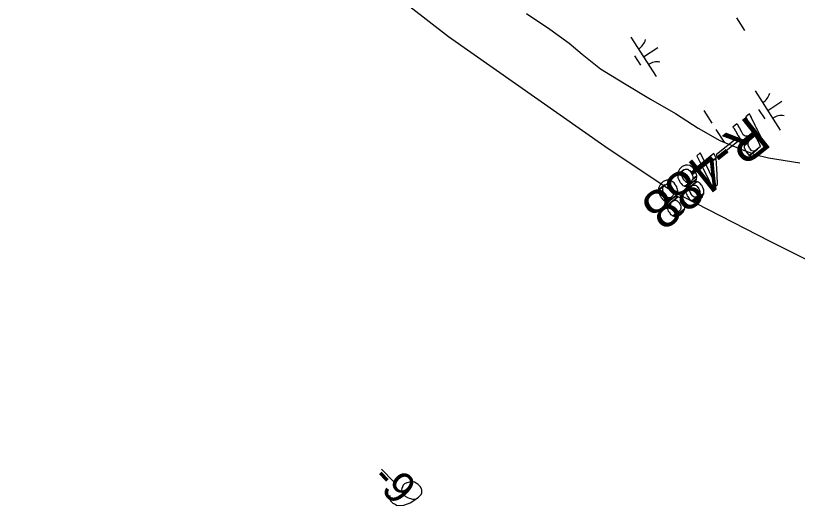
# Model space of a CAD drawing. Extents: x 3962991 to 3983549, y 181631 to 204078.
# Drawn here: x 3969207 to 3970044, y 197689 to 198215 of the extents above; entities that cross this region are included whole.
import ezdxf

# ---------------------------------------------------------------- set-up
doc = ezdxf.new("R2010")
doc.units = 0
for name, color, linetype in [('V-ANNO-MASK', 7, 'Continuous'), ('V-ANNO-MASK2', 7, 'Continuous'), ('V-RIVR-EDGE', 7, 'Continuous'), ('V-RIVR-RANG', 7, 'Continuous'), ('V-RIVR-RANG-IDEN', 7, 'Continuous'), ('V-WETL-SWMP', 7, 'Continuous')]:
    doc.layers.add(name, color=color, linetype=linetype)

msp = doc.modelspace()

# ---------------------------------------------------------------- linework, layer by layer
at = {"layer": 'V-ANNO-MASK2'}
msp.add_line((3969598.82, 197728.36), (3969611.67, 197715.1), dxfattribs=at)
for points in [[(3969993.69, 198107.43), (3969992.8, 198109.23), (3969988.77, 198106.03), (3969989.67, 198104.23), (3969989.86, 198103.85), (3969990.77, 198102.03), (3969991.05, 198101.47), (3969993.46, 198096.64), (3969993.76, 198096.03), (3969994.88, 198093.77), (3969995.35, 198092.84), (3969996.09, 198091.36), (3969996.62, 198090.29), (3969996.79, 198089.95), (3969996.93, 198089.66), (3969985.91, 198080.9), (3969987.54, 198080.72), (3969990.35, 198081.71), (3969988.9, 198080.1), (3969987.29, 198077.23), (3969987.28, 198076.86), (3969998.76, 198085.98), (3969998.85, 198085.81), (3969999.33, 198084.86), (3970000.11, 198083.28), (3970000.37, 198082.77), (3970001.94, 198079.62), (3970002.35, 198078.79), (3970003.52, 198076.45), (3970004.38, 198074.73), (3970004.55, 198074.37), (3970004.56, 198074.38), (3970004.63, 198074.23), (3970004.66, 198074.16), (3969992.82, 198064.74), (3969996.36, 198063.91), (3969999.95, 198065.17), (3970003.53, 198067.8), (3970010.63, 198073.44), (3970010.55, 198073.6), (3970009.99, 198074.74), (3970008.68, 198077.35), (3970008.65, 198077.42), (3970008.57, 198077.57), (3970008.39, 198077.93), (3970007.54, 198079.64), (3970006.37, 198081.99), (3970005.96, 198082.82), (3970004.39, 198085.97), (3970004.14, 198086.48), (3970003.35, 198088.05), (3970002.88, 198089.01), (3970002.79, 198089.18), (3970002.66, 198089.45), (3970002.09, 198090.59), (3970001.93, 198090.91), (3970001.48, 198091.81), (3970000.95, 198092.86), (3970000.81, 198093.15), (3970000.65, 198093.49), (3970000.11, 198094.56), (3969999.37, 198096.04), (3969998.91, 198096.97), (3969997.78, 198099.23), (3969997.48, 198099.84), (3969995.07, 198104.67), (3969994.8, 198105.23), (3969993.88, 198107.05)], [(3969980.54, 198096.98), (3969979.44, 198098.61), (3969975.05, 198095.12), (3969976.31, 198093.61), (3969976.54, 198093.27), (3969977.65, 198091.59), (3969977.93, 198091.05), (3969980.42, 198086.28), (3969980.73, 198085.67), (3969982.1, 198083.62), (3969982.67, 198082.76), (3969983.99, 198081.74), (3969984.95, 198081.01), (3969985.47, 198080.95), (3969985.91, 198080.9), (3969993.13, 198086.64), (3969990.84, 198085.22), (3969990.24, 198085.22), (3969988.32, 198085.18), (3969986.97, 198086.18), (3969986.12, 198086.81), (3969984.81, 198088.92), (3969984.46, 198089.49), (3969982.05, 198094.32), (3969981.76, 198094.86), (3969980.77, 198096.63)], [(3969980.26, 198079.84), (3969978.82, 198082.71), (3969957.05, 198065.4), (3969958.48, 198062.53)], [(3969992.9, 198081.08), (3969995.46, 198083.36), (3969987.28, 198076.86), (3969987.28, 198076.61), (3969987.25, 198075.26), (3969991.41, 198078.57)], [(3969991.45, 198076.39), (3969991.41, 198078.56), (3969987.25, 198075.26), (3969987.19, 198073.01), (3969987.43, 198072.49), (3969988.9, 198069.26), (3969989.28, 198068.4), (3969991, 198066.5), (3969992.26, 198065.11), (3969992.52, 198064.81), (3969992.73, 198064.77), (3969999.36, 198070.04), (3969998.75, 198069.76), (3969997.31, 198069.12), (3969995.06, 198069.72), (3969993.44, 198071.71), (3969992.87, 198072.42), (3969991.46, 198075.69)], [(3970001.41, 198071.57), (3969999.36, 198070.04), (3969992.73, 198064.77), (3969992.82, 198064.74)], [(3969944.56, 198058.52), (3969940.15, 198067.38), (3969936.42, 198064.41), (3969940.83, 198055.55)], [(3969956.47, 198063.24), (3969954.77, 198066.63), (3969937.08, 198052.57), (3969938.78, 198049.18), (3969953.52, 198060.89), (3969953.64, 198059.12), (3969957.14, 198061.9)], [(3969921.92, 198053.29), (3969920.88, 198052.84), (3969917.76, 198049.98), (3969917.09, 198048.55), (3969915.73, 198045.66), (3969915.88, 198043.91), (3969922.62, 198049.27), (3969923.17, 198049.51), (3969923.22, 198049.53), (3969924.4, 198050.05), (3969925.27, 198050.01), (3969926.62, 198049.94), (3969927.23, 198049.52), (3969927.64, 198049.23), (3969928.74, 198048.46), (3969928.8, 198048.41), (3969929.91, 198046.79), (3969930.82, 198045.46), (3969930.85, 198045.41), (3969931.41, 198044.07), (3969931.52, 198043.79), (3969932.12, 198042.34), (3969932.14, 198040.98), (3969932.14, 198040.82), (3969932.16, 198039.68), (3969931.97, 198039.29), (3969936.58, 198042.95), (3969936.51, 198043.14), (3969936.22, 198044.06), (3969936.19, 198044.19), (3969935.84, 198045.3), (3969935.37, 198046.85), (3969935.27, 198047.15), (3969934.5, 198048.32), (3969934.47, 198048.36), (3969933.57, 198049.7), (3969932.49, 198051.34), (3969932.44, 198051.41), (3969931.37, 198052.19), (3969930.96, 198052.49), (3969930.37, 198052.92), (3969929.61, 198053.46), (3969929.13, 198053.82), (3969928.85, 198054.01), (3969928.84, 198054.02), (3969928.62, 198054.04), (3969926.51, 198054.22), (3969924.44, 198054.39)], [(3969946.88, 198053.74), (3969946.24, 198055.11), (3969942.53, 198052.16), (3969943.2, 198050.82), (3969949.78, 198037.62), (3969949.95, 198037.27), (3969951.07, 198035.03), (3969951.13, 198034.91), (3969952.5, 198032.16), (3969955.61, 198034.64), (3969954.43, 198037.54), (3969954.38, 198037.66), (3969953.35, 198039.97), (3969953.19, 198040.33)], [(3969958.06, 198044.2), (3969957.14, 198061.89), (3969953.64, 198059.12), (3969954.86, 198041.66), (3969954.89, 198041.2), (3969955.16, 198038.28), (3969955.18, 198038.14), (3969955.61, 198034.64), (3969952.5, 198032.16), (3969953.68, 198029.78), (3969958.59, 198033.69), (3969958.43, 198036.88), (3969958.24, 198040.57), (3969958.24, 198040.73), (3969958.08, 198043.73)], [(3969921.31, 198048.03), (3969922.62, 198049.27), (3969915.88, 198043.91), (3969915.89, 198043.73), (3969915.9, 198043.73), (3969915.89, 198043.71), (3969921.19, 198047.93)], [(3969920.86, 198047.24), (3969921.19, 198047.92), (3969915.89, 198043.71), (3969915.92, 198043.32), (3969915.93, 198043.32), (3969915.98, 198042.63), (3969916.07, 198041.56), (3969916.14, 198040.71), (3969916.36, 198040.26), (3969916.94, 198039.08), (3969916.97, 198039.01), (3969917.85, 198037.2), (3969917.85, 198037.21), (3969918.57, 198035.72), (3969918.61, 198035.68), (3969919.56, 198034.66), (3969919.75, 198034.44), (3969919.76, 198034.45), (3969920.78, 198033.33), (3969921.52, 198032.54), (3969921.6, 198032.44), (3969922.61, 198032.09), (3969922.82, 198032.01), (3969923.22, 198031.87), (3969923.72, 198031.69), (3969923.87, 198031.63), (3969929.5, 198036.1), (3969929.07, 198035.94), (3969927.67, 198035.4), (3969927.17, 198035.47), (3969926.91, 198035.5), (3969925.66, 198035.67), (3969925.48, 198035.69), (3969924.62, 198036.38), (3969923.41, 198037.35), (3969923.25, 198037.59), (3969922.5, 198038.78), (3969922.48, 198038.82), (3969921.6, 198040.19), (3969920.85, 198042.09), (3969920.82, 198042.17), (3969920.33, 198043.41), (3969920.31, 198044.03), (3969920.29, 198044.91), (3969920.26, 198046.02)], [(3969901.54, 198037.09), (3969900.5, 198036.64), (3969897.38, 198033.78), (3969896.71, 198032.35), (3969895.35, 198029.46), (3969895.5, 198027.71), (3969902.25, 198033.07), (3969902.79, 198033.32), (3969902.84, 198033.34), (3969904.02, 198033.86), (3969904.89, 198033.81), (3969906.24, 198033.74), (3969906.85, 198033.33), (3969907.27, 198033.03), (3969908.36, 198032.26), (3969908.42, 198032.22), (3969909.53, 198030.59), (3969910.44, 198029.26), (3969910.47, 198029.22), (3969911.03, 198027.88), (3969911.14, 198027.6), (3969911.74, 198026.14), (3969911.76, 198024.78), (3969911.76, 198024.62), (3969911.78, 198023.48), (3969911.59, 198023.09), (3969916.2, 198026.75), (3969916.13, 198026.94), (3969915.85, 198027.87), (3969915.81, 198028), (3969915.46, 198029.11), (3969914.99, 198030.65), (3969914.89, 198030.95), (3969914.12, 198032.12), (3969914.09, 198032.16), (3969913.2, 198033.5), (3969912.11, 198035.15), (3969912.07, 198035.21), (3969910.99, 198035.99), (3969910.58, 198036.29), (3969909.99, 198036.72), (3969909.24, 198037.26), (3969908.75, 198037.62), (3969908.48, 198037.82), (3969908.46, 198037.82), (3969908.25, 198037.84), (3969906.13, 198038.02), (3969904.06, 198038.19)], [(3969936.49, 198042.41), (3969936.57, 198042.94), (3969931.97, 198039.29), (3969931.6, 198038.53), (3969931.14, 198037.58), (3969929.5, 198036.1), (3969923.88, 198031.63), (3969924.57, 198031.38), (3969926.52, 198031.61), (3969935.99, 198039.14), (3969936.22, 198040.64), (3969936.36, 198041.55), (3969936.39, 198041.75)], [(3969935.4, 198038.28), (3969935.98, 198039.13), (3969926.52, 198031.61), (3969927.08, 198031.68), (3969925.53, 198029.54), (3969925.11, 198028.97), (3969924.9, 198027.39), (3969936.48, 198036.59), (3969934.39, 198036.34), (3969934.03, 198036.3)], [(3969900.93, 198031.83), (3969902.25, 198033.07), (3969895.5, 198027.71), (3969895.51, 198027.53), (3969895.52, 198027.53), (3969895.51, 198027.51), (3969900.82, 198031.73)], [(3969900.48, 198031.04), (3969900.81, 198031.72), (3969895.51, 198027.51), (3969895.55, 198027.12), (3969895.55, 198027.13), (3969895.61, 198026.43), (3969895.69, 198025.36), (3969895.76, 198024.51), (3969895.98, 198024.06), (3969896.56, 198022.88), (3969896.59, 198022.81), (3969897.47, 198021), (3969897.47, 198021.01), (3969898.19, 198019.52), (3969898.23, 198019.49), (3969899.18, 198018.46), (3969899.37, 198018.24), (3969899.38, 198018.25), (3969900.41, 198017.14), (3969901.14, 198016.34), (3969901.23, 198016.25), (3969902.23, 198015.89), (3969902.44, 198015.81), (3969902.84, 198015.67), (3969903.35, 198015.49), (3969903.5, 198015.43), (3969909.12, 198019.9), (3969908.69, 198019.74), (3969907.29, 198019.21), (3969906.79, 198019.27), (3969906.53, 198019.31), (3969905.28, 198019.47), (3969905.11, 198019.49), (3969904.24, 198020.19), (3969903.03, 198021.15), (3969902.88, 198021.4), (3969902.12, 198022.58), (3969902.1, 198022.63), (3969901.22, 198023.99), (3969900.47, 198025.9), (3969900.44, 198025.97), (3969899.95, 198027.21), (3969899.93, 198027.83), (3969899.91, 198028.71), (3969899.88, 198029.83)], [(3969929.74, 198030.84), (3969931.19, 198032.16), (3969924.87, 198027.14), (3969924.84, 198026.95), (3969924.78, 198026.47), (3969924.67, 198025.66), (3969928.77, 198028.92), (3969929.38, 198030.12)], [(3969936.67, 198036.51), (3969936.48, 198036.59), (3969924.9, 198027.39), (3969924.87, 198027.14), (3969931.19, 198032.16), (3969931.66, 198032.37), (3969932.92, 198032.94), (3969933.76, 198032.88), (3969934.21, 198032.84), (3969934.22, 198032.85), (3969935.02, 198032.78), (3969935.54, 198032.37), (3969935.89, 198032.09), (3969935.89, 198032.09), (3969936.89, 198031.29), (3969937.61, 198030.27), (3969937.84, 198029.94), (3969938.46, 198029.05), (3969938.51, 198028.98), (3969939.21, 198027.37), (3969939.65, 198026.34), (3969939.65, 198026.29), (3969939.72, 198024.97), (3969939.73, 198024.97), (3969939.76, 198024.43), (3969939.77, 198024.08), (3969939.22, 198022.83), (3969939.22, 198022.83), (3969938.98, 198022.3), (3969937.48, 198020.88), (3969931.37, 198016.03), (3969932.07, 198015.6), (3969933.71, 198015.66), (3969943.97, 198023.81), (3969943.98, 198025.07), (3969943.98, 198026.05), (3969943.98, 198026.28), (3969943.98, 198026.62), (3969943.99, 198027.42), (3969943.99, 198027.79), (3969943.81, 198028.21), (3969943.35, 198029.23), (3969943.34, 198029.27), (3969942.88, 198030.29), (3969942.18, 198031.9), (3969942.14, 198031.98), (3969941.46, 198032.82), (3969941.2, 198033.13), (3969940.42, 198034.1), (3969939.64, 198035.07), (3969939.36, 198035.41), (3969938.68, 198035.69), (3969938.1, 198035.93), (3969937.76, 198036.07), (3969937.16, 198036.31), (3969936.8, 198036.46)], [(3969916.11, 198026.22), (3969916.19, 198026.74), (3969911.59, 198023.09), (3969911.23, 198022.33), (3969910.76, 198021.39), (3969909.12, 198019.9), (3969903.5, 198015.44), (3969904.19, 198015.18), (3969906.14, 198015.41), (3969915.61, 198022.94), (3969915.84, 198024.44), (3969915.98, 198025.35), (3969916.01, 198025.56)], [(3969915.02, 198022.09), (3969915.6, 198022.94), (3969906.14, 198015.41), (3969906.71, 198015.48), (3969905.15, 198013.34), (3969904.73, 198012.77), (3969904.52, 198011.19), (3969916.11, 198020.4), (3969914.01, 198020.14), (3969913.65, 198020.1)], [(3969928.79, 198028.53), (3969928.76, 198028.91), (3969924.67, 198025.66), (3969924.61, 198025.21), (3969924.82, 198024.67), (3969925.06, 198024.04), (3969925.23, 198023.61), (3969925.7, 198022.4), (3969926.16, 198021.17), (3969926.4, 198020.85), (3969927.04, 198019.97), (3969927.09, 198019.9), (3969928.09, 198018.53), (3969928.73, 198017.65), (3969928.74, 198017.62), (3969929.73, 198017.03), (3969930.13, 198016.78), (3969930.4, 198016.62), (3969930.97, 198016.27), (3969931.21, 198016.13), (3969931.37, 198016.03), (3969937.48, 198020.89), (3969936.75, 198020.53), (3969935.65, 198019.99), (3969934.69, 198020.03), (3969934.25, 198020.05), (3969933.57, 198020.08), (3969932.66, 198020.73), (3969932.63, 198020.76), (3969931.71, 198021.41), (3969930.77, 198022.83), (3969930.72, 198022.9), (3969930.11, 198023.8), (3969929.95, 198024.18), (3969929.42, 198025.36), (3969928.89, 198026.53), (3969928.87, 198027.07), (3969928.83, 198027.86)], [(3969942.57, 198020.89), (3969943.97, 198023.81), (3969933.71, 198015.66), (3969936.09, 198015.73), (3969937.56, 198016.56), (3969942.32, 198020.34)], [(3969908.41, 198012.33), (3969908.39, 198012.72), (3969904.29, 198009.46), (3969904.23, 198009.01), (3969904.44, 198008.47), (3969904.68, 198007.85), (3969904.85, 198007.42), (3969905.32, 198006.2), (3969905.78, 198004.98), (3969906.02, 198004.65), (3969906.66, 198003.78), (3969906.71, 198003.71), (3969907.71, 198002.33), (3969908.35, 198001.46), (3969908.37, 198001.42), (3969909.35, 198000.83), (3969909.76, 198000.58), (3969910.02, 198000.42), (3969910.59, 198000.08), (3969910.83, 197999.93), (3969910.99, 197999.83), (3969917.1, 198004.69), (3969916.37, 198004.33), (3969915.27, 198003.79), (3969914.31, 198003.84), (3969913.87, 198003.86), (3969913.19, 198003.88), (3969912.28, 198004.53), (3969912.25, 198004.56), (3969911.33, 198005.21), (3969910.39, 198006.63), (3969910.34, 198006.7), (3969909.73, 198007.6), (3969909.57, 198007.99), (3969909.04, 198009.16), (3969908.52, 198010.33), (3969908.49, 198010.87), (3969908.45, 198011.66)], [(3969909.36, 198014.65), (3969910.82, 198015.97), (3969904.49, 198010.94), (3969904.47, 198010.76), (3969904.4, 198010.27), (3969904.29, 198009.46), (3969908.39, 198012.72), (3969909, 198013.93)], [(3969916.29, 198020.32), (3969916.1, 198020.39), (3969904.52, 198011.19), (3969904.49, 198010.94), (3969910.82, 198015.97), (3969911.28, 198016.18), (3969912.54, 198016.74), (3969913.38, 198016.68), (3969913.83, 198016.65), (3969913.84, 198016.65), (3969914.65, 198016.58), (3969915.16, 198016.18), (3969915.51, 198015.89), (3969915.52, 198015.89), (3969916.51, 198015.09), (3969917.23, 198014.07), (3969917.46, 198013.74), (3969918.08, 198012.86), (3969918.13, 198012.78), (3969918.83, 198011.17), (3969919.27, 198010.14), (3969919.27, 198010.09), (3969919.35, 198008.77), (3969919.35, 198008.77), (3969919.38, 198008.23), (3969919.4, 198007.88), (3969918.84, 198006.63), (3969918.84, 198006.63), (3969918.6, 198006.11), (3969917.1, 198004.69), (3969910.99, 197999.83), (3969911.69, 197999.41), (3969913.33, 197999.46), (3969923.6, 198007.62), (3969923.6, 198008.87), (3969923.6, 198009.85), (3969923.6, 198010.08), (3969923.6, 198010.42), (3969923.61, 198011.23), (3969923.61, 198011.59), (3969923.43, 198012.01), (3969922.98, 198013.04), (3969922.96, 198013.07), (3969922.51, 198014.09), (3969921.8, 198015.7), (3969921.76, 198015.78), (3969921.08, 198016.62), (3969920.83, 198016.93), (3969920.05, 198017.9), (3969919.26, 198018.87), (3969918.98, 198019.21), (3969918.3, 198019.49), (3969917.72, 198019.73), (3969917.38, 198019.87), (3969916.79, 198020.12), (3969916.42, 198020.26)], [(3969939.5, 198017.65), (3969942.31, 198020.34), (3969937.56, 198016.56)], [(3969922.2, 198004.69), (3969923.59, 198007.61), (3969913.33, 197999.46), (3969915.71, 197999.54), (3969917.18, 198000.36), (3969921.94, 198004.15)], [(3969919.12, 198001.46), (3969921.93, 198004.14), (3969917.18, 198000.36)]]:
    msp.add_lwpolyline(points, close=True, dxfattribs=at)
msp.add_lwpolyline([(3969607.7, 197700.23), (3969607.09, 197696.7), (3969608.17, 197694.44), (3969610.74, 197691.79), (3969613.34, 197690.63), (3969614.82, 197689.86), (3969616.3, 197689.47), (3969622.65, 197689.74), (3969629.21, 197692.06), (3969632.23, 197693.88), (3969638.45, 197698.45), (3969641.3, 197701.2), (3969641.7, 197703.06), (3969641.74, 197706.04), (3969641.57, 197706.98), (3969640.31, 197709.42), (3969637.92, 197711.89), (3969635.7, 197713.41), (3969634.04, 197714.37), (3969630.69, 197714.8), (3969625.82, 197713.76), (3969623.38, 197712.49), (3969621.86, 197711.02), (3969620.32, 197707.69), (3969620.11, 197706.01), (3969620.63, 197703.95), (3969622.27, 197701.13), (3969623.92, 197699.42), (3969626.51, 197697.89), (3969628.36, 197697.11), (3969632.08, 197696.31), (3969634.13, 197696.09), (3969635.25, 197696.07)], dxfattribs=at)
at = {"layer": 'V-RIVR-EDGE'}
msp.add_lwpolyline([(3969206.8, 198682.32), (3969252.51, 198629.16), (3969448.4, 198415.46), (3969628.85, 198224.32), (3969670.41, 198192.26), (3969837.8, 198074.73), (3969909.03, 198027.24), (3970014.7, 197972.63), (3970121.55, 197919.21), (3970196.34, 197891.9), (3970259.26, 197890.71), (3970295.75, 197917.75), (3970339.58, 197927.32)], dxfattribs=at)
at = {"layer": 'V-WETL-SWMP'}
for p, q in [((3969753.97, 198216.96), (3969778.98, 198199.92)), ((3969978.84, 198212.27), (3969987.48, 198198.8)), ((3969778.98, 198199.92), (3969799.83, 198185.13)), ((3969865.83, 198191.58), (3969892.82, 198149.49)), ((3969799.83, 198185.13), (3969813.59, 198173.12)), ((3969879.32, 198170.54), (3969894.48, 198180.25)), ((3969813.59, 198173.12), (3969833.29, 198157.73)), ((3969869.59, 198171.42), (3969876.07, 198161.32)), ((3969833.29, 198157.73), (3969858.86, 198141.87)), ((3969858.86, 198141.87), (3969886.8, 198124.9)), ((3969998.86, 198134.04), (3970025.84, 198091.95)), ((3969886.8, 198124.9), (3969913.53, 198109.66)), ((3970012.35, 198112.99), (3970027.5, 198122.71)), ((3970002.61, 198113.88), (3970009.09, 198103.78)), ((3969913.53, 198109.66), (3969937.93, 198093.78)), ((3969943.95, 198112.74), (3969952.59, 198099.27)), ((3969937.93, 198093.78), (3969961.09, 198080.81)), ((3969956.9, 198092.54), (3969965.54, 198079.07)), ((3969961.09, 198080.81), (3969981.21, 198072.46)), ((3969981.21, 198072.46), (3969998.37, 198065.8)), ((3969998.37, 198065.8), (3970013.12, 198062.02)), ((3970013.12, 198062.02), (3970046.66, 198056.9))]:
    msp.add_line(p, q, dxfattribs=at)
for centre, start, end in [((3969864.62, 198193.92), 301.89187, 343.43553), ((3969894.43, 198147.41), 81.89186, 123.43552), ((3969997.64, 198136.37), 301.89187, 343.43553), ((3970027.46, 198089.87), 81.89186, 123.43552)]:
    msp.add_arc(centre, 17.62, start, end, dxfattribs=at)

# ---------------------------------------------------------------- texts
at = {"layer": 'V-ANNO-MASK'}
for s, height, rotation, p in [('R-488  ', 41.5, 218.4791, (3969992.31, 198108.84)), ('-9', 33.5, 314.10336, (3969586.69, 197716.61))]:
    msp.add_text(s, height=height, rotation=rotation, dxfattribs=at).set_placement(p)
at = {"layer": 'V-RIVR-RANG'}
msp.add_text('-9', height=33.5, rotation=314.10336, dxfattribs=at).set_placement((3969586.69, 197716.61))
at = {"layer": 'V-RIVR-RANG-IDEN'}
msp.add_text('R-488  ', height=41.5, rotation=218.4791, dxfattribs=at).set_placement((3969992.31, 198108.84))

doc.saveas('drawing.dxf')
